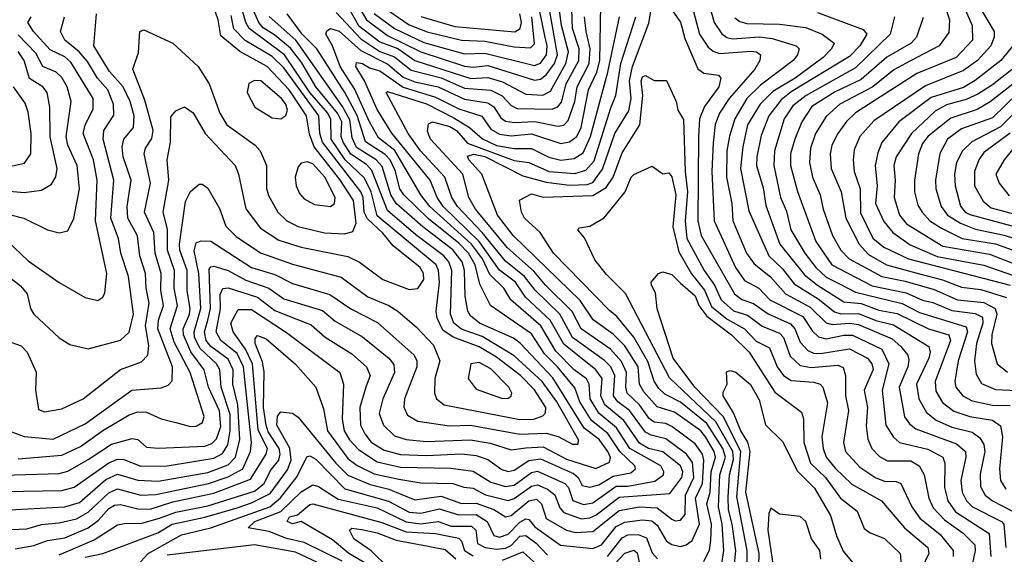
# Model space of a CAD drawing. Extents: x 1308313 to 1441400, y 959662 to 1036319.
# Tile 296 of 656: x 1355830 to 1359205, y 994922 to 996755. Entities that reach past the tile are written whole.
import ezdxf

# ---------------------------------------------------------------- set-up
doc = ezdxf.new("R2010")
doc.units = 0

msp = doc.modelspace()

# ---------------------------------------------------------------- linework, layer by layer
at = {"layer": '0CON10XD'}
for points in [[(1356942, 996822), (1356992, 996735), (1357065, 996679.6), (1357125.8, 996655.8), (1357185, 996614.7), (1357376.1, 996553.9), (1357435, 996556.9), (1357485, 996541.6), (1357565, 996500), (1357623.7, 996496.3), (1357649.6, 996510.4), (1357702.3, 996605), (1357711.6, 996645), (1357686.8, 996735), (1357669.9, 996865)], [(1356915, 996779.8), (1356999.8, 996689.8), (1357065, 996645.9), (1357115, 996627.5), (1357171.8, 996581.8), (1357275, 996555.8), (1357355, 996520.6), (1357445, 996513.3), (1357483.7, 996493.7), (1357515, 996461.2), (1357535, 996450), (1357655, 996447.8), (1357675, 996456.5), (1357687.8, 996472.2), (1357702.8, 996535), (1357746.9, 996615), (1357748.2, 996655), (1357724.7, 996725.3), (1357722.1, 996825)], [(1358128.2, 996828.2), (1358160.7, 996705), (1358190.4, 996660.4), (1358206.7, 996646.7), (1358228.9, 996638.9), (1358337.6, 996647.6), (1358355.6, 996645), (1358369.6, 996635), (1358366.9, 996615), (1358350.2, 996585), (1358262.5, 996485), (1358228.8, 996435), (1358214.6, 996395.4), (1358207.6, 996332.4), (1358203, 996235), (1358210.8, 996065), (1358283.9, 995905), (1358315, 995861.4), (1358364.2, 995834.2), (1358401, 995795), (1358515, 995736.9), (1358547.7, 995687.7), (1358568.1, 995668.1), (1358595, 995660.4), (1358655, 995673.2), (1358685, 995673), (1358785.9, 995625), (1358809.2, 995575), (1358786.6, 995485), (1358798.8, 995365), (1358825, 995323.3), (1358845.7, 995305.7), (1358942.6, 995282.6), (1358994.8, 995255), (1359001.1, 995235), (1359000.8, 995150.8), (1359011.8, 995105), (1359037.4, 995067.4), (1359152.9, 994992.9), (1359158.6, 994915)], [(1358985, 996852.7), (1359017.1, 996755), (1359015, 996711.1), (1358982.2, 996665), (1358884.2, 996614.3), (1358826.6, 996583.4), (1358755, 996524.9), (1358640.9, 996465), (1358595, 996422.9), (1358558.1, 996365), (1358541.2, 996315), (1358537, 996265), (1358548.3, 996215), (1358574.1, 996155), (1358583.9, 996105), (1358615.9, 996015), (1358644.4, 995965), (1358673, 995935), (1358785, 995874.7), (1358865, 995859.1), (1358965, 995830.2), (1359044.9, 995794.9), (1359135, 995785.3), (1359174.5, 995765), (1359180.1, 995745), (1359162, 995675), (1359161.9, 995645), (1359180.3, 995575), (1359216.1, 995546.1)], [(1359056.2, 996825), (1359095.5, 996735), (1359096.7, 996685), (1359039.7, 996625), (1358905, 996570.4), (1358695, 996435.2), (1358664.3, 996405.7), (1358634.7, 996365.3), (1358614.4, 996325), (1358608.8, 996295), (1358612.2, 996245), (1358645.9, 996165), (1358661.7, 996075), (1358707.3, 995985), (1358739.9, 995949.9), (1358801.6, 995915), (1358915, 995883.9), (1358993.7, 995863.7), (1359058.3, 995838.3), (1359125, 995830.2), (1359212.5, 995802.5)], [(1355777.8, 995137.8), (1355975, 995140.5), (1356017.3, 995152.7), (1356135, 995236.2), (1356165, 995248.6), (1356187.5, 995247.5), (1356245, 995224.4), (1356335, 995225.4), (1356495, 995251.5), (1356525, 995267.4), (1356543, 995297), (1356552, 995345), (1356551, 995401), (1356520.2, 995495), (1356515.9, 995555), (1356504.3, 995575), (1356448.1, 995628.1), (1356429.1, 995665), (1356427.9, 995685), (1356450.8, 995765), (1356443.9, 995885), (1356428, 995962), (1356435, 995989.6), (1356452.6, 995997.4), (1356485, 995996.1), (1356625, 995905.2), (1356705, 995880.9), (1356765, 995850.3), (1356892.9, 995812.9), (1356965, 995764.1), (1357056.3, 995716.3), (1357181.9, 995605), (1357191, 995585), (1357191.1, 995565), (1357149.6, 995455), (1357146.9, 995426.9), (1357159.7, 995399.7), (1357195, 995379), (1357303.1, 995363.1), (1357375, 995364.6), (1357544.2, 995334.2), (1357635, 995337.1), (1357675.9, 995325.9), (1357725, 995300.2), (1357745, 995299.4), (1357745.3, 995315), (1357671.1, 995445), (1357621.2, 995515), (1357525, 995602.5), (1357472.8, 995635), (1357415, 995669.1), (1357345, 995693.6), (1357318.4, 995715), (1357307.3, 995745), (1357311.1, 995895), (1357301.5, 995925), (1357284.3, 995945), (1357187.7, 996017.7), (1357091.4, 996101.4), (1357037.7, 996237.7), (1357018.4, 996258.4), (1356965, 996293.9), (1356939, 996335), (1356931.6, 996355), (1356934.2, 996405), (1356919.2, 996435), (1356844.7, 996525), (1356796.7, 996606.7), (1356757.8, 996657.8), (1356705, 996702.4), (1356665, 996727.3), (1356649.4, 996745), (1356627.4, 996797.4)], [(1355787.5, 995347.5), (1355845, 995325.6), (1355945, 995316.9), (1356055, 995369.5), (1356214.6, 995485.4), (1356315, 995492.4), (1356338.5, 995501.5), (1356353.2, 995516.8), (1356353.9, 995565), (1356303.2, 995695), (1356305.5, 995725), (1356322.9, 995775), (1356313.8, 995826.2), (1356314.4, 995885), (1356294.6, 995955), (1356290.1, 996025), (1356258.3, 996095), (1356278.4, 996195), (1356256.6, 996295), (1356261.6, 996315), (1356282.7, 996347.3), (1356287.3, 996375), (1356259.2, 996479.1), (1356218.2, 996585), (1356237.1, 996642.9), (1356241.9, 996715), (1356255, 996720.6), (1356355.5, 996675), (1356442, 996595), (1356479.5, 996535), (1356516.1, 996435), (1356539.7, 996395), (1356636.8, 996325), (1356654.7, 996305), (1356675.7, 996255), (1356676.6, 996176.6), (1356682.6, 996152.6), (1356715.2, 996095.2), (1356745.8, 996065.8), (1356785, 996046.5), (1356875, 996024.5), (1356945, 996021), (1356971.7, 996028.3), (1356982.9, 996057.1), (1356974.5, 996135), (1356927.4, 996207.4), (1356839.2, 996319.2), (1356823.1, 996363.1), (1356813.2, 996425), (1356753.7, 996515), (1356678.2, 996595), (1356585, 996646.3), (1356519.9, 996699.9), (1356510.4, 996755), (1356490.7, 996810.7)], [(1355965, 994920.8), (1356085, 994972.2), (1356165, 995023.4), (1356195, 995029.4), (1356245, 995027.5), (1356312.7, 995047.3), (1356365, 995066.5), (1356475, 995088.4), (1356635, 995138.8), (1356668.3, 995165), (1356690.1, 995209.9), (1356718.2, 995245), (1356723.1, 995265), (1356719.5, 995285), (1356681.9, 995341.9), (1356674.6, 995365), (1356666.2, 995425), (1356667.8, 995547.8), (1356661.8, 995581.8), (1356637.3, 995645), (1356637.7, 995662.3), (1356645, 995672.5), (1356675, 995660.9), (1356775, 995573.8), (1356844.7, 995495), (1356871, 995421), (1356884.6, 995345), (1356955, 995251.1), (1356986.9, 995226.9), (1357045, 995198), (1357129.7, 995179.7), (1357205, 995166.9), (1357315, 995165.1), (1357352, 995152), (1357385, 995148.9), (1357426.4, 995126.4), (1357505, 995106.2), (1357525, 995113.3), (1357585, 995155.8), (1357605, 995159.8), (1357639.5, 995145), (1357665, 995125.6), (1357681.4, 995081.4), (1357695.7, 995065.7), (1357755, 995043.9), (1357785, 995047), (1357805, 995056.3), (1357885, 995118.4), (1358059.2, 995130.8), (1358099.9, 995185), (1358103.8, 995205), (1358095.7, 995225), (1358035, 995273.6), (1357985, 995285.3), (1357955, 995303.1), (1357900.9, 995380.9), (1357836.3, 995435), (1357822, 995465), (1357826.5, 995525), (1357805, 995554.9), (1357695, 995642.5), (1357648.2, 995725), (1357563.9, 995803.9), (1357529.1, 995855), (1357475, 995895.9), (1357405, 995995), (1357281.6, 996115), (1357260.8, 996145), (1357237.6, 996205), (1357106.2, 996366.2), (1357055, 996447), (1357012.5, 996545), (1356982.3, 996595), (1356985, 996608.2), (1357005, 996605.4), (1357029.7, 996589.7), (1357065, 996579.7), (1357145, 996523.7), (1357255, 996489.7), (1357335, 996449.6), (1357414.3, 996424.3), (1357445, 996379.8), (1357475, 996362.3), (1357515, 996357.1), (1357585, 996363.9), (1357685, 996330.9), (1357715, 996335.8), (1357740.2, 996355), (1357754.2, 996385), (1357779.8, 996515), (1357809, 996575), (1357818.8, 996615), (1357821.7, 996805)], [(1357000.5, 996785), (1357019.1, 996755), (1357090.8, 996700.8), (1357205, 996644.9), (1357355, 996596.1), (1357385, 996592.3), (1357435, 996597.8), (1357595, 996547.8), (1357615, 996551), (1357635, 996566), (1357663.7, 996605), (1357674, 996635), (1357643.8, 996803.8)], [(1357077.7, 996797.7), (1357165, 996737.1), (1357226.9, 996713.1), (1357345, 996684.7), (1357425, 996681.1), (1357525, 996662.5), (1357581.2, 996658.8), (1357595, 996672.5), (1357585.8, 996765)], [(1358045, 996816.9), (1358095, 996746.9), (1358110.6, 996690.6), (1358155, 996586.9), (1358175, 996571.4), (1358225, 996565.3), (1358233.6, 996555), (1358226.1, 996525), (1358177.9, 996457.9), (1358160.1, 996415), (1358156.4, 996355), (1358154.4, 996065), (1358165.8, 996015), (1358280, 995815), (1358305, 995796.1), (1358345, 995781.9), (1358396.3, 995746.3), (1358472.3, 995712.3), (1358487.2, 995695), (1358505, 995649.8), (1358531.3, 995621.3), (1358551.6, 995611.6), (1358575, 995610.1), (1358675, 995626.1), (1358736.7, 995595), (1358751, 995575), (1358755.2, 995555.2), (1358725.2, 995485), (1358736.6, 995425), (1358732, 995362), (1358736.9, 995316.9), (1358751, 995285), (1358777.4, 995257.4), (1358805, 995243.1), (1358837.8, 995242.2)], [(1358190.8, 996815), (1358211, 996745), (1358236.4, 996706.4), (1358254.2, 996694.2), (1358275, 996689.6), (1358365, 996696), (1358410, 996690), (1358491.9, 996665), (1358501.5, 996655), (1358496.7, 996635), (1358481.6, 996615), (1358370, 996530), (1358322.1, 996485), (1358281.1, 996415), (1358263.8, 996356.2), (1358254.1, 996305), (1358252.6, 996215), (1358271.7, 996125), (1358274.5, 996065), (1358322, 995955), (1358348.3, 995918.3), (1358403.9, 995873.9), (1358454.8, 995815), (1358539.5, 995769.5), (1358595, 995716), (1358615, 995710.1), (1358675, 995714), (1358705, 995709.5), (1358820.7, 995660.7), (1358851.1, 995635), (1358874.3, 995605), (1358878.1, 995588.1), (1358874.1, 995565), (1358844.3, 995495), (1358863.6, 995393.6), (1358879.8, 995369.8), (1358902, 995352), (1359041.2, 995301.2), (1359072.2, 995275), (1359073.3, 995255), (1359055.8, 995175), (1359061, 995135), (1359075.6, 995105.6), (1359096.1, 995085), (1359195.1, 995035.1), (1359203.4, 995025), (1359210.7, 994945)], [(1359117.1, 996805), (1359170, 996715), (1359170.3, 996695), (1359158.6, 996665), (1359113.2, 996615), (1359065, 996580.7), (1358935, 996528.8), (1358757.7, 996407.7), (1358709.8, 996355), (1358691, 996309), (1358686.9, 996275), (1358690.6, 996235), (1358710.6, 996175), (1358712.8, 996092.8), (1358755, 996006.2), (1358792.6, 995975), (1358877.3, 995935), (1359225, 995844.3)], [(1355773.4, 995073.4), (1355985, 995085.4), (1356035, 995100), (1356125, 995178.6), (1356165, 995197.4), (1356235, 995175.9), (1356305, 995172.9), (1356475, 995203.1), (1356545, 995228.4), (1356569.5, 995255), (1356584.1, 995315.9), (1356578.2, 995435), (1356560.2, 995505), (1356561.5, 995555), (1356545, 995591.1), (1356485.6, 995635), (1356469.6, 995655), (1356463.5, 995685), (1356474.9, 995724.9), (1356483.6, 995765), (1356480, 995900), (1356485, 995908.1), (1356495, 995909.8), (1356545, 995895.2), (1356605, 995862.2), (1356684.4, 995834.4), (1356735, 995798), (1356867.5, 995757.5), (1356911.8, 995721.8), (1357005, 995667.7), (1357095.2, 995595), (1357112.5, 995572.5), (1357114.8, 995545), (1357074.4, 995455), (1357062.5, 995405), (1357077.6, 995365), (1357115, 995328.8), (1357155, 995315.8), (1357225, 995309.1), (1357375, 995314.9), (1357442.9, 995302.9), (1357515, 995280), (1357565, 995286.7), (1357625, 995290.3), (1357705, 995248.2), (1357805, 995216.5), (1357851.8, 995238.2), (1357855.5, 995254.5), (1357846.3, 995275), (1357815.9, 995315.9), (1357765, 995355.1), (1357657.1, 995527.1), (1357545.8, 995645.8), (1357522.6, 995662.6), (1357405.9, 995715), (1357375, 995739.2), (1357366, 995756), (1357357.2, 995807.2), (1357355.1, 995895), (1357346.7, 995925), (1357315, 995966), (1357211.5, 996045), (1357120.1, 996125), (1357102.3, 996155), (1357072.1, 996252.1), (1357052.4, 996275), (1356985, 996317.3), (1356969.5, 996349.5), (1356962.1, 996412.1), (1356936.9, 996456.9), (1356776.6, 996685), (1356685, 996766.1)], [(1355775, 995193.5), (1355965, 995199.4), (1355995, 995207.2), (1356065, 995246.9), (1356145, 995299.5), (1356215, 995319.5), (1356235.2, 995315.2), (1356265, 995289.3), (1356305.6, 995285.6), (1356465, 995292.8), (1356488.4, 995301.6), (1356505, 995317.8), (1356519.5, 995360.5), (1356515, 995414.1), (1356476.7, 995495), (1356462.1, 995555), (1356416.5, 995616.5), (1356391.1, 995675), (1356390.8, 995695), (1356412.5, 995745), (1356414.9, 995765), (1356403.9, 995825), (1356404.3, 995895), (1356379.2, 995965), (1356377.7, 995985), (1356398.3, 996131.7), (1356415, 996165.6), (1356445, 996191.4), (1356455, 996191.4), (1356475, 996177.5), (1356515, 996107.7), (1356536.8, 996046.8), (1356572.1, 996012.1), (1356655, 995955.9), (1356765, 995917.2), (1356932.3, 995872.3), (1357023.3, 995805), (1357095, 995775.6), (1357125.9, 995755.9), (1357190.3, 995700.3), (1357248.8, 995638.8), (1357270.5, 995585), (1357253.5, 995525), (1357251.4, 995475), (1357259.2, 995455), (1357285, 995434.7), (1357545, 995383.8), (1357592, 995385), (1357623.2, 995396.8), (1357632.3, 995407.7), (1357633.3, 995425), (1357595, 995486.2), (1357546.7, 995535), (1357465, 995597.6), (1357405, 995633.6), (1357316.4, 995666.4), (1357280, 995690), (1357261.2, 995731.2), (1357257.5, 995755), (1357268.8, 995855), (1357265.8, 995895), (1357257.8, 995915), (1357055, 996082.9), (1357035.1, 996165), (1357011.6, 996211.6), (1356945.9, 996275), (1356897.2, 996345), (1356896.6, 996413.4), (1356886.3, 996435), (1356824.9, 996505), (1356738.3, 996635), (1356617.1, 996725), (1356604.7, 996745), (1356593.6, 996785)], [(1355775, 995006.2), (1355855, 995009.4), (1355905, 995024.5), (1355965, 995029.5), (1356025, 995043.5), (1356065, 995067.1), (1356135, 995133), (1356165, 995147.1), (1356245, 995124.7), (1356297.2, 995127.2), (1356477.7, 995165), (1356545, 995187.3), (1356595.1, 995215), (1356621, 995275), (1356624.4, 995305), (1356596.7, 995565), (1356575, 995610.5), (1356519.1, 995655), (1356503.5, 995685), (1356518.1, 995765), (1356517.6, 995812.4), (1356526.2, 995833.8), (1356545, 995835.2), (1356645, 995804.1), (1356705, 995758.5), (1356828.8, 995708.8), (1356876.7, 995666.7), (1356969, 995609), (1357018.9, 995565), (1357031.5, 995535), (1357016, 995495), (1356995.5, 995425), (1356998.6, 995365), (1357012.6, 995335), (1357035, 995307), (1357078.9, 995278.9), (1357135, 995264.7), (1357225, 995261), (1357345, 995267), (1357395, 995260.8), (1357435, 995246.8), (1357483.3, 995213.3), (1357505, 995206.5), (1357525, 995210.9), (1357575, 995243.3), (1357615, 995249.1), (1357728.9, 995198.9), (1357744.6, 995185), (1357757.6, 995157.6), (1357785, 995152.5), (1357815, 995160.3), (1357865, 995190), (1357925, 995200.9), (1357940.7, 995215), (1357938.5, 995225), (1357886.9, 995275), (1357845.9, 995335.9), (1357790.7, 995380.7), (1357750.1, 995445), (1357732.7, 995492.7), (1357673.4, 995565), (1357629.3, 995609.3), (1357585, 995677.9), (1357444.2, 995775), (1357407.8, 995847.8), (1357391.1, 995915), (1357368.9, 995955), (1357335, 995989.3), (1357231.8, 996071.8), (1357146.8, 996155), (1357133.3, 996175), (1357117.5, 996237.5), (1357100, 996275), (1357082.7, 996292.7), (1357015, 996335.9), (1356986.9, 996426.9), (1356945, 996505.5), (1356848.1, 996655), (1356798.8, 996705), (1356746.9, 996775)], [(1355779.5, 995885), (1355832.6, 995842.6), (1355855.3, 995815), (1355867.2, 995765), (1355877.9, 995745), (1355965, 995664.6), (1356001.9, 995641.9), (1356065, 995627.1), (1356175, 995656.5), (1356205, 995683.6), (1356219.9, 995745), (1356203.4, 995875), (1356176.6, 995955), (1356169.2, 996005), (1356142.9, 996075), (1356153, 996205), (1356116.3, 996345), (1356118.4, 996375), (1356152.7, 996427.3), (1356151.6, 996465), (1356131.8, 996515), (1356096.9, 996555), (1356062, 996612), (1356034, 996645), (1355984.8, 996685), (1355970.4, 996715), (1355983.8, 996765)], [(1355815, 994940.5), (1355878.1, 994951.9), (1355925, 994969.4), (1355985, 994978.8), (1356065, 995013.1), (1356100.6, 995039.4), (1356135, 995079.3), (1356155, 995090.3), (1356175, 995092.4), (1356235, 995078.1), (1356276.9, 995076.9), (1356355, 995101.6), (1356495, 995132.1), (1356620.8, 995179.2), (1356674.7, 995265.3), (1356679.8, 995285), (1356648, 995348), (1356628.5, 995575), (1356604, 995625), (1356561.6, 995685), (1356553.7, 995715), (1356578.9, 995761.1), (1356625, 995761.5), (1356745, 995682.6), (1356927.5, 995545), (1356939.8, 995505), (1356936, 995385), (1356942.6, 995345), (1356960.3, 995315), (1356991.1, 995281.1), (1357055, 995239.5), (1357135, 995221.4), (1357307.7, 995217.7), (1357385, 995206.9), (1357445, 995169.6), (1357495, 995154), (1357525, 995158.8), (1357585, 995202.6), (1357605, 995206.8), (1357699.3, 995165), (1357710.9, 995150.9), (1357726, 995106), (1357763.3, 995093.3), (1357795, 995099), (1357874.3, 995155.7), (1357915, 995155.5), (1358007.3, 995172.7), (1358036.5, 995195), (1358037.9, 995205), (1358028, 995225), (1357921.6, 995285), (1357875.6, 995355.6), (1357815.7, 995405.7), (1357785.3, 995455), (1357782.4, 995505), (1357773.3, 995523.3), (1357730.6, 995555), (1357668.2, 995618.2), (1357616.9, 995705), (1357514.2, 995794.2), (1357489.1, 995835), (1357441.3, 995881.3), (1357416.8, 995935), (1357378.6, 995985), (1357236.4, 996115), (1357204.6, 996155), (1357116.2, 996306.2), (1357060.2, 996350.2), (1357029.2, 996405), (1356978.2, 996518.2), (1356928.6, 996595), (1356902.4, 996665), (1356879.8, 996705), (1356882.9, 996717.1), (1356895, 996724.8), (1356925, 996715.4), (1356999.4, 996649.4), (1357092.4, 996602.4), (1357145, 996558.5), (1357185, 996542.4), (1357265, 996524.5), (1357355, 996482.7), (1357435, 996469.8), (1357455.7, 996455.7), (1357478.8, 996418.8), (1357495, 996406.9), (1357525, 996402.2), (1357596.4, 996406.4), (1357675, 996389.6), (1357695, 996393.7), (1357710.2, 996409.8), (1357732.6, 996475), (1357740.5, 996525), (1357782.4, 996605), (1357785.6, 996655.6), (1357772, 996715), (1357766.6, 996765)], [(1355825, 995249.4), (1355975, 995262.2), (1356038.1, 995291.9), (1356115, 995347), (1356205, 995399.8), (1356235, 995410), (1356265, 995408.9), (1356315, 995386.9), (1356365, 995373.6), (1356415, 995360.8), (1356435, 995361.8), (1356456.5, 995373.5), (1356462.4, 995395), (1356414.6, 995545), (1356359.4, 995649.4), (1356345.6, 995695), (1356370.9, 995775), (1356360.1, 995835), (1356360.7, 995895), (1356336.2, 995965), (1356336.3, 996036.3), (1356322, 996095), (1356340.9, 996205), (1356336, 996275), (1356347.1, 996335), (1356348.5, 996421.5), (1356365, 996442.9), (1356395, 996455.7), (1356425, 996435.5), (1356465.7, 996365), (1356568.4, 996255), (1356580, 996225), (1356605, 996106.5), (1356655, 996039.8), (1356718.6, 995998.6), (1356794.6, 995974.6), (1356955, 995943.5), (1356995, 995923.8), (1357075, 995864.3), (1357165, 995830), (1357195, 995833.9), (1357215.4, 995864.6), (1357214.4, 995885), (1357203.1, 995905), (1357110.2, 995980.2), (1357075, 996022.8), (1357022, 996072), (1357010.7, 996095), (1357007, 996145), (1356998.9, 996165), (1356868.1, 996335), (1356859.3, 996365), (1356855.1, 996425), (1356735, 996590), (1356695, 996628.8), (1356603.4, 996683.4), (1356563.6, 996723.6), (1356555, 996769.7)], [(1356083, 996275), (1356047.7, 996365), (1356054.5, 996395), (1356081.9, 996448.1), (1356082, 996485), (1356005, 996609.6), (1355985, 996627.3), (1355935, 996651.7), (1355877.1, 996715), (1355858.4, 996745), (1355869.7, 996765)], [(1356055, 994912.1), (1356114.8, 994925.2), (1356303.9, 994996.1), (1356352.7, 995025), (1356465, 995048.9), (1356575, 995081.5), (1356625, 995098.7), (1356689.1, 995130.9), (1356748.5, 995211.5), (1356761.1, 995245), (1356756, 995286), (1356711.5, 995365), (1356714.1, 995395.9), (1356725, 995410), (1356765, 995406.2), (1356785, 995392.1), (1356914.2, 995234.2), (1356955, 995193.5), (1357031.9, 995161.9), (1357095.2, 995145.2), (1357185, 995108.3), (1357275, 995121.2), (1357345, 995096), (1357395, 995097.4), (1357455.6, 995075.6), (1357495, 995050.3), (1357515, 995054.9), (1357575, 995104.9), (1357601.3, 995111.3), (1357618.3, 995095), (1357635.2, 995045), (1357705, 995004.5), (1357735, 994996.7), (1357795, 995000), (1357885, 995072.1), (1357955, 995084.3), (1358015, 995081.4), (1358065, 995042.2), (1358076.8, 995036.8), (1358095, 995038.9), (1358111.8, 995058.2), (1358112.1, 995125), (1358140.8, 995185), (1358136.8, 995236.8), (1358115.5, 995265.5), (1358045, 995317.6), (1357995, 995330), (1357975, 995341), (1357920.1, 995415), (1357880.3, 995445), (1357865.4, 995465), (1357869.9, 995535), (1357855.9, 995565), (1357835, 995586.2), (1357724.6, 995665), (1357681.8, 995745), (1357597.3, 995827.3), (1357560.1, 995875), (1357495, 995926.7), (1357415.2, 996025.2), (1357330.6, 996115), (1357311.4, 996145), (1357287.7, 996215), (1357203.5, 996305), (1357161.9, 996365), (1357086.7, 996505), (1357090.7, 996509.3), (1357225, 996466.2), (1357318.7, 996418.7), (1357371.9, 996385), (1357416.1, 996346.1), (1357465, 996323.3), (1357525, 996313.3), (1357585, 996313.6), (1357643.9, 996283.9), (1357685, 996273.8), (1357731.2, 996278.8), (1357761.6, 996298.4), (1357787.3, 996355), (1357845.7, 996575), (1357886.1, 996765)], [(1356198, 996115), (1356212.3, 996205), (1356184.9, 996285), (1356180.8, 996319.2), (1356187.4, 996345), (1356220.2, 996385), (1356222.6, 996425), (1356208.6, 996475), (1356184.3, 996525), (1356137.9, 996577.9), (1356084.2, 996665), (1356093.3, 996775)], [(1356244.1, 994895.9), (1356270.3, 994925), (1356385, 994989.2), (1356485, 995012.6), (1356687.4, 995085), (1356724.4, 995115.6), (1356781.4, 995188.6), (1356814, 995256), (1356825, 995259.8), (1356845, 995247.8), (1356945, 995146.4), (1357094.6, 995104.6), (1357165, 995066.7), (1357205, 995063.6), (1357267.6, 995077.6), (1357335, 995057.3), (1357395, 995058.4), (1357432.3, 995035), (1357455, 994986.5), (1357475, 994980.4), (1357505, 994991.3), (1357545, 995032.8), (1357565, 995043.2), (1357575, 995041), (1357595.9, 995015.9), (1357683.6, 994953.6), (1357795, 994942.5), (1357825, 994954.2), (1357875, 995017), (1357905, 995032.5), (1357965, 995040.6), (1357996.6, 995036.6), (1358015, 995021.7), (1358047, 994967), (1358065, 994955.2), (1358095, 994949.1), (1358115, 994954.8), (1358135, 994969.4), (1358160.8, 995025), (1358146.7, 995115), (1358170.9, 995165), (1358175.7, 995245), (1358170.9, 995265), (1358145, 995300.7), (1358065, 995360.3), (1358045, 995370.1), (1358005, 995375.1), (1357988, 995388), (1357955, 995434.8), (1357912.4, 995475), (1357907.6, 995495), (1357909.9, 995545), (1357892.8, 995582.8), (1357855.7, 995625.7), (1357754.8, 995694.8), (1357724.1, 995755), (1357632.7, 995845), (1357592.8, 995892.8), (1357502.7, 995972.7), (1357392.7, 996105), (1357369.6, 996145), (1357348.8, 996225), (1357238, 996345), (1357228.4, 996371.6), (1357231.5, 996398.5), (1357245.4, 996404.6), (1357305, 996388.3), (1357326.9, 996375), (1357365, 996331.7), (1357525, 996272.2), (1357575, 996265.4), (1357644.9, 996234.9), (1357732.8, 996227.2), (1357770.4, 996239.6), (1357798.8, 996271.2), (1357856.9, 996453.1), (1357873.1, 996495), (1357890.7, 996605), (1357942.3, 996765)], [(1357045, 996776.4), (1357114.5, 996725), (1357215, 996677), (1357355, 996637.6), (1357425, 996640.5), (1357595, 996598), (1357615, 996605.5), (1357635.4, 996634.6), (1357637.9, 996665), (1357630.1, 996700.1), (1357613.6, 996783.6)], [(1357205, 996765.6), (1357322, 996732), (1357526.8, 996713.2), (1357545.6, 996724.4), (1357549.9, 996745), (1357544.2, 996775)], [(1358175, 994897.3), (1358195, 994937.3), (1358199.4, 994969.4), (1358201.5, 995025), (1358185.9, 995095), (1358197.4, 995135), (1358199.9, 995205), (1358215.8, 995255), (1358211.1, 995275), (1358181.3, 995325), (1358164.5, 995345), (1358075, 995409.7), (1358015, 995427.5), (1357969.1, 995479.1), (1357955.1, 995505), (1357949.7, 995565), (1357905, 995637.3), (1357865, 995677.3), (1357796.2, 995726.2), (1357751.8, 995791.8), (1357521.8, 996015), (1357467.4, 996085), (1357414.5, 996225), (1357369.2, 996275), (1357365, 996287.1), (1357386.3, 996293.7), (1357425, 996286.1), (1357555, 996220.2), (1357635, 996197.8), (1357715, 996187.9), (1357775, 996189.7), (1357795, 996196.6), (1357827.6, 996242.4), (1357870.7, 996365), (1357917.7, 996442.3), (1357926.2, 996485), (1357920.6, 996545), (1357930.9, 996595), (1357986.9, 996743.1), (1357995, 996790)], [(1358281, 996761), (1358298.4, 996748.4), (1358322.1, 996742.1), (1358435, 996739.9), (1358525, 996728.1), (1358581.3, 996705), (1358621.5, 996675), (1358612.4, 996655), (1358584.3, 996625), (1358488.3, 996555), (1358411.4, 996508.6), (1358368.2, 996465), (1358325.4, 996395), (1358309.5, 996319.5), (1358301.5, 996245), (1358329.3, 996099.3), (1358398, 995945), (1358445, 995900.5), (1358485, 995849.9), (1358567.6, 995797.6), (1358623.3, 995753.3), (1358645, 995746.9), (1358705, 995747.8), (1358765, 995723.3), (1358825, 995709.3), (1358946, 995635), (1358951.6, 995615), (1358946.9, 995595), (1358903.9, 995505), (1358911.9, 995455), (1358938.3, 995408.3), (1358971.8, 995381.8), (1359025, 995357.8), (1359095, 995341.3), (1359121.6, 995321.6), (1359135, 995298.5), (1359138.1, 995275), (1359122.6, 995197.4), (1359124.1, 995155), (1359139.1, 995125), (1359164.9, 995104.9), (1359231.1, 995071.1)], [(1358565, 996780), (1358720.9, 996720.9), (1358734.3, 996705), (1358709.6, 996665), (1358675, 996628.7), (1358475, 996507.4), (1358440, 996480), (1358398.3, 996425), (1358372.1, 996357.9), (1358356.5, 996285), (1358356, 996255), (1358378.2, 996178.2), (1358387.5, 996117.5), (1358435.8, 995985), (1358520, 995880), (1358564.5, 995844.5), (1358655, 995788.1), (1358715, 995781.5), (1358775, 995759.7), (1358837.5, 995747.5), (1358945.3, 995695.3), (1359015.2, 995675), (1359020.4, 995655), (1358968.3, 995515), (1358971, 995481), (1358993, 995443), (1359032.7, 995412.7), (1359086.7, 995395), (1359165, 995382.4), (1359192.4, 995362.4), (1359199.6, 995325), (1359189, 995215), (1359191.9, 995175), (1359211, 995145)], [(1358828.8, 996765), (1358814, 996705), (1358695, 996589.7), (1358525.8, 996495), (1358480.5, 996459.5), (1358450.7, 996415), (1358417.4, 996305), (1358415.4, 996255), (1358437.7, 996145), (1358458.6, 996098.6), (1358474, 996034), (1358521.4, 995955), (1358559.3, 995905), (1358595, 995872.3), (1358640.6, 995849.4), (1358695, 995821.2), (1358855, 995782), (1358915, 995751.6), (1359075, 995702.1), (1359078.8, 995685), (1359047.2, 995585), (1359036.2, 995515), (1359039.4, 995495), (1359062.7, 995465), (1359095, 995448.3), (1359165, 995432.9), (1359225, 995432.4)], [(1358927, 996763), (1358904.2, 996695), (1358886.5, 996675), (1358802.9, 996627.1), (1358715, 996549.7), (1358625, 996507.4), (1358545, 996457.1), (1358511.4, 996405), (1358486.7, 996345), (1358472.8, 996295), (1358472.5, 996255), (1358496.4, 996166.4), (1358558.7, 995995), (1358614.5, 995915), (1358752.6, 995842.6), (1358868.4, 995818.4), (1358925, 995793.5), (1358960.4, 995785), (1359025, 995758.2), (1359105, 995747.6), (1359130.2, 995735), (1359131.8, 995715), (1359110.2, 995645), (1359103.3, 995585), (1359109.3, 995539.3), (1359127.4, 995507.4), (1359175, 995486.7), (1359275, 995482.2)], [(1355764.4, 996095), (1355844.4, 996074.4), (1355925, 996034.6), (1355965, 996024.5), (1355995, 996030.6), (1356016.1, 996073.9), (1356034.8, 996175), (1356026.6, 996255), (1355995.2, 996325), (1355988.8, 996355), (1356006.8, 996475), (1355992.4, 996525), (1355975, 996556.3), (1355955.3, 996575.3), (1355909.1, 996595), (1355885, 996640.2), (1355825, 996702.8)], [(1359238.9, 996671.1), (1359192.9, 996615), (1359105, 996546.7), (1359065, 996522.4), (1358955, 996488.6), (1358843.9, 996405), (1358785.9, 996334.1), (1358771.2, 996298.8), (1358762.6, 996255), (1358769.7, 996185), (1358763.8, 996125), (1358792.6, 996062.6), (1358823.5, 996025), (1358883, 995983), (1358975, 995943.1), (1359135, 995913.1), (1359289.4, 995859.4)], [(1355795, 996167.3), (1355845, 996162.5), (1355905, 996170.6), (1355938.7, 996191.3), (1355953.7, 996216.3), (1355958.5, 996245), (1355933.9, 996353.9), (1355933, 996455), (1355923.8, 996505), (1355909.3, 996525), (1355863.6, 996553.6), (1355845.1, 996615), (1355825, 996646.2)], [(1359255, 996603), (1359165, 996531.6), (1359115, 996500), (1359075, 996481.6), (1359006.9, 996463.1), (1358968.8, 996441.2), (1358887.3, 996365), (1358834.6, 996285.4), (1358826.3, 996255), (1358831.3, 996205), (1358828, 996145), (1358845.8, 996085), (1358869.8, 996055), (1358995, 995978.7), (1359155, 995951.1), (1359325.7, 995885)], [(1359312.3, 996595), (1359157.1, 996472.9), (1359112.4, 996447.6), (1359022.5, 996417.5), (1358944.8, 996355.2), (1358925, 996330.5), (1358911.6, 996295), (1358897.4, 996205), (1358897.1, 996165), (1358909.4, 996119.4), (1358923.8, 996095), (1358950.2, 996065), (1358989.8, 996039.8), (1359061.1, 996005), (1359175, 995986.1), (1359315, 995935.8)], [(1358235, 994875.6), (1358244.3, 994935), (1358237.8, 995025), (1358225.1, 995085), (1358229.7, 995195), (1358249.2, 995255), (1358240.1, 995285), (1358185, 995370.4), (1358095, 995444.2), (1358041.7, 995471.7), (1358020.7, 995490.7), (1358005, 995516), (1357983.4, 995583.4), (1357935, 995666.7), (1357877.5, 995737.5), (1357851.9, 995758.1), (1357659.8, 995955), (1357614.7, 996025), (1357560.5, 996075), (1357550.2, 996095), (1357543.5, 996136.5), (1357585, 996158), (1357625, 996147.1), (1357795, 996152.5), (1357840.2, 996179.8), (1357864.6, 996215), (1357895, 996298.8), (1357955.7, 996394.3), (1357966.1, 996495), (1357960.8, 996545), (1357965, 996559.1), (1357975, 996563.5), (1358005, 996546.7), (1358046.8, 996546.8), (1358080.9, 996475), (1358086.5, 996445), (1358105, 996413.3), (1358111, 996235), (1358119.5, 996165), (1358111, 996065), (1358116.7, 996005), (1358176.4, 995895), (1358212.2, 995845), (1358234.3, 995795), (1358277.2, 995757.2), (1358325, 995742.5), (1358375, 995704.2), (1358435, 995680.3), (1358447.9, 995665), (1358471.3, 995601.3), (1358505, 995569.2), (1358543.1, 995563.1), (1358635, 995570), (1358652.5, 995562.5), (1358660.6, 995535), (1358660.8, 995465), (1358671.2, 995415), (1358653.6, 995305), (1358661.3, 995275), (1358710.4, 995220.4), (1358764.4, 995184.4), (1358795, 995172.8), (1358835, 995171.7), (1358850.7, 995165), (1358887.8, 995085), (1358915.9, 995045.9), (1358985, 994990.2), (1359030, 994935), (1359030.4, 994915)], [(1355795, 996251.3), (1355846.8, 996263.2), (1355868.6, 996295), (1355869.7, 996365), (1355858.5, 996438.5), (1355848.3, 996468.3), (1355808.6, 996525)], [(1356725, 996414.6), (1356742.9, 996427.1), (1356748.3, 996445), (1356742.7, 996465), (1356727.5, 996485), (1356657.1, 996545), (1356635, 996546.4), (1356615, 996535.7), (1356610, 996505), (1356636.5, 996455), (1356695, 996418.2), (1356725, 996414.6)], [(1359253.6, 996505), (1359165, 996418.8), (1359058.9, 996381.1), (1359010.2, 996345), (1358984.1, 996295.9), (1358969.3, 996205), (1358971.1, 996175), (1358988.7, 996115), (1359010.7, 996085), (1359055, 996057.2), (1359106.6, 996036.6), (1359205, 996016.7), (1359325, 995977.4)], [(1359285, 996479.5), (1359192.3, 996387.7), (1359093.5, 996336.5), (1359061.9, 996305), (1359041.4, 996265), (1359034.8, 996225), (1359036.8, 996185), (1359055, 996115.4), (1359070.9, 996095), (1359087, 996087), (1359345, 996017.2)], [(1359225, 996365.9), (1359135, 996299.5), (1359117.8, 996275), (1359102.7, 996235), (1359103, 996185), (1359132.4, 996132.4), (1359160.1, 996110.1), (1359356.9, 996056.9)], [(1359261.8, 996345), (1359204.3, 996275), (1359176.6, 996225), (1359187.4, 996195), (1359221.5, 996151.5)], [(1355788.8, 995995), (1355858.5, 995928.5), (1355965, 995853.8), (1356055, 995802.2), (1356097.9, 995792.1), (1356115, 995804), (1356121.7, 995818.3), (1356128.3, 995885), (1356090.1, 996065), (1356095.1, 996205), (1356083, 996275)], [(1356895, 996114.7), (1356909.2, 996125), (1356911.1, 996145), (1356876.3, 996215), (1356835, 996260.8), (1356815, 996268), (1356795, 996263.1), (1356785, 996250), (1356774.7, 996215), (1356777.3, 996185), (1356788.7, 996158.7), (1356805, 996140.8), (1356841, 996121), (1356895, 996114.7)], [(1358273.6, 994816.4), (1358284.5, 994935.5), (1358272.8, 995025), (1358259.8, 995075), (1358258.3, 995118.3), (1358262.7, 995195), (1358277.3, 995247.3), (1358274.2, 995275), (1358216.7, 995376.7), (1358057.3, 995527.3), (1357906.3, 995816.3), (1357841.2, 995881.2), (1357801.3, 995931.3), (1357766.7, 996006.7), (1357743.1, 996035), (1357748.8, 996041.2), (1357785, 996047.5), (1357833.9, 996076.1), (1357905.6, 996164.4), (1357925.6, 996215), (1357935, 996224.4), (1357997.7, 996252.3), (1358035, 996227.1), (1358055, 996230), (1358065, 996216.2), (1358079.4, 996155), (1358069.2, 996045), (1358089.2, 995959.2), (1358133.3, 995883.3), (1358178.1, 995828.1), (1358201.9, 995771.9), (1358255, 995728), (1358315.1, 995695.1), (1358355, 995653), (1358400.4, 995630.4), (1358427, 995565), (1358447.8, 995535), (1358475, 995517.9), (1358552.2, 995512.2), (1358573.5, 995505), (1358582.7, 995495), (1358598.7, 995441.3), (1358579.8, 995325), (1358584.2, 995285), (1358594.8, 995255), (1358625, 995217.1), (1358682.5, 995162.5), (1358784.7, 995105), (1358863.2, 995013.2), (1358943.5, 994945), (1358947, 994925), (1358922.7, 994875)], [(1355754.4, 995665), (1355835, 995636.4), (1355856.1, 995615), (1355886.7, 995546.7), (1355884.6, 995484.6), (1355895, 995418.8), (1355915, 995410.5), (1355975, 995420.9), (1356047.3, 995455), (1356175, 995555.2), (1356247.9, 995582.1), (1356269.7, 995605), (1356272.3, 995637.7), (1356261, 995705), (1356273.7, 995783.7), (1356263.1, 995835), (1356261.3, 995885), (1356242.1, 995945), (1356234.1, 996014.1), (1356200.4, 996075), (1356198, 996115)], [(1358321.2, 994785), (1358323.5, 994935), (1358288.7, 995118.7), (1358302.6, 995275), (1358241.6, 995395), (1358144.6, 995495), (1358069.8, 995595), (1358015, 995764.2), (1358009, 995819), (1357995.7, 995845), (1357994.4, 995855.6), (1358020, 995885), (1358035, 995890), (1358065, 995881.5), (1358095, 995852.1), (1358145, 995808), (1358157.8, 995775), (1358185, 995738.2), (1358270, 995675), (1358330.6, 995615), (1358418.5, 995478.5), (1358509.9, 995409.9), (1358516.9, 995386.9), (1358517.7, 995305), (1358540.5, 995235), (1358592.7, 995185), (1358644, 995115), (1358700.4, 995070.4), (1358725, 995010.4), (1358745.7, 994995.7), (1358795, 994975.9), (1358848.8, 994925), (1358851.4, 994885)], [(1357485, 995455.9), (1357505, 995457.1), (1357515, 995464.5), (1357517.5, 995475), (1357507.1, 995495), (1357445, 995557.8), (1357405, 995579.8), (1357376.9, 995575), (1357367.7, 995525), (1357395, 995488.8), (1357485, 995455.9)], [(1358360.4, 994755), (1358364.7, 994925), (1358319.7, 995135), (1358333.9, 995275), (1358326.4, 995306.4), (1358302.4, 995345), (1358277.2, 995407.2), (1358241.5, 995465), (1358241.8, 995478.2), (1358255.8, 995505), (1358252.5, 995547.5), (1358265, 995552), (1358285, 995546.7), (1358335, 995504.5), (1358365, 995451.9), (1358386.3, 995366.3), (1358445, 995309.1), (1358496.9, 995206.9), (1358555, 995149.1), (1358609.6, 995055), (1358630, 994985), (1358653.1, 994933.1), (1358709.1, 994865)], [(1358837.8, 995242.2), (1358885, 995242.8), (1358913.5, 995225), (1358930.9, 995195), (1358946.8, 995115), (1358961.3, 995081.3), (1358999.9, 995039.9), (1359063.9, 994995), (1359103.7, 994955), (1359105.7, 994935), (1359082.9, 994827.1), (1359085.9, 994775), (1359111.4, 994691.4), (1359139.2, 994625), (1359160, 994595), (1359232.8, 994542.8)], [(1356935, 994898.7), (1356805, 994963.1), (1356745, 994976.5), (1356685, 995000.6), (1356613.2, 995013.2), (1356635.6, 995035), (1356725, 995068.9), (1356795, 995136.7), (1356835, 995160.1), (1356854.3, 995154.3), (1356921.4, 995111.4), (1357055, 995080.9), (1357155, 995033.9), (1357205, 995026.2), (1357265, 995034.2), (1357309.1, 995019.1), (1357379, 995019), (1357393.5, 995005), (1357399.6, 994959.6), (1357425.4, 994945.4), (1357465, 994939.4), (1357495, 994942.8), (1357515, 994952.4), (1357545, 994983.8), (1357565, 994986.1), (1357600.2, 994960.2), (1357638.9, 994918.9)], [(1357025, 994885.9), (1356958.4, 994925), (1356901.9, 994971.9), (1356795, 995034.2), (1356765, 995027), (1356747.1, 995035), (1356755, 995050.3), (1356782.6, 995057.4), (1356825, 995093.4), (1356835, 995095.2), (1357071.2, 995031.2), (1357155, 994998.6), (1357255, 994993.6), (1357335, 994977.3), (1357345, 994966.8), (1357355.3, 994935), (1357385, 994917.1)], [(1358576.8, 994905), (1358572.5, 994935), (1358544.1, 994975), (1358525, 995034), (1358505, 995051.9), (1358435, 995060), (1358405, 995080), (1358397.5, 995062.5), (1358395.2, 995004.8), (1358414.9, 994865)], [(1357095, 994875.1), (1357035, 994933.6), (1356975.7, 994975), (1356960.3, 995005), (1356968.3, 995011.7), (1357002.8, 995007.2), (1357055, 994995.7), (1357121, 994971), (1357230.3, 994950.3), (1357288.4, 994938.4), (1357325, 994906.9)], [(1357845, 994915.1), (1357895, 994978.4), (1357915, 994988.5), (1357950.5, 994990.5), (1357978.9, 994978.9), (1357997.7, 994927.7), (1358016.4, 994906.4)], [(1356848.9, 994895), (1356775, 994929.6), (1356635, 994954.8), (1356335, 994919.1)], [(1357835, 994851.8), (1357905, 994925.5), (1357935, 994936.1), (1357946.7, 994926.7), (1357958.2, 994875)], [(1357485, 994902.4), (1357555, 994930.8), (1357605, 994885.1)]]:
    msp.add_lwpolyline(points, dxfattribs=at)

doc.saveas('drawing.dxf')
